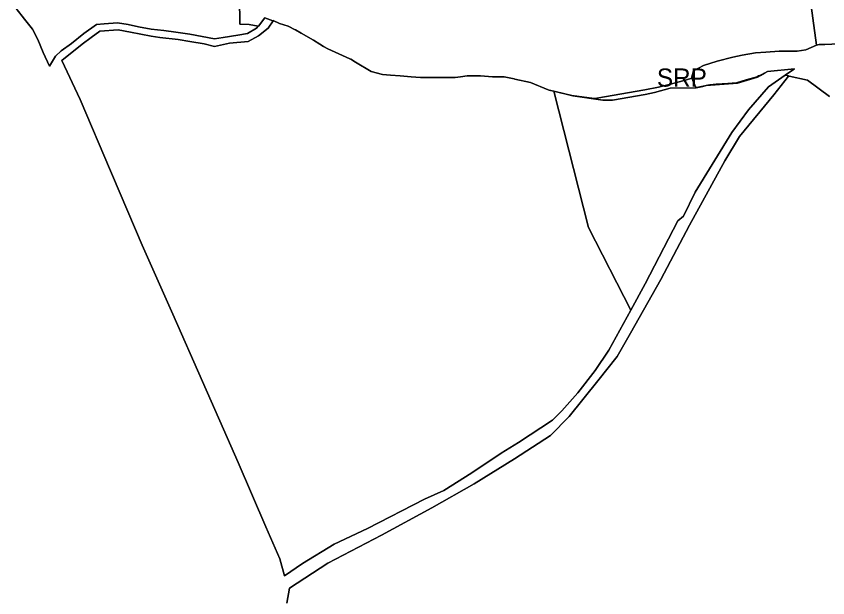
# Model space of a CAD drawing. Extents: x 598968 to 613553, y 4409678 to 4430833.
# Drawn here: x 603836 to 604372, y 4422993 to 4423377 of the extents above; entities that cross this region are included whole.
import ezdxf

# ---------------------------------------------------------------- set-up
doc = ezdxf.new("R2010")
doc.units = 0
for name, color, linetype in [('1', 7, 'Continuous'), ('Sòl Rústic Protegit', 7, 'Continuous'), ('Sòl Rústic Protegit - Alt Nivell de Protecció', 7, 'Continuous')]:
    doc.layers.add(name, color=color, linetype=linetype)

msp = doc.modelspace()

# ---------------------------------------------------------------- linework, layer by layer
at = {"layer": '1'}
for points in [[(604187.8965, 4423328.315), (604187.3001, 4423328.4602), (604175.6701, 4423333.4302), (604165.2143, 4423335.613), (604164.8717, 4423335.6986), (604158.1841, 4423337.1986), (604150.4965, 4423337.1986), (604142.4965, 4423337.6986), (604134.5049, 4423337.6986), (604133.6801, 4423337.7402), (604129.2981, 4423337.1248), (604125.8087, 4423336.6986), (604112.2461, 4423336.6986), (604102.9335, 4423336.6986), (604096.7459, 4423337.1986), (604089.4335, 4423337.6986), (604083.0583, 4423338.1986), (604077.7457, 4423338.6984), (604070.3781, 4423340.5696), (604059.9325, 4423346.8398), (604056.9331, 4423348.6984), (604056.5903, 4423348.846), (604056.2501, 4423349.0502), (604041.6959, 4423355.6918), (604038.7455, 4423357.1984), (604036.3963, 4423358.644), (604032.2101, 4423361.3902), (604024.1091, 4423365.9552), (604020.3703, 4423368.1984), (604020.1203, 4423368.1984), (604015.4327, 4423370.6984), (604009.7505, 4423372.4468), (604005.7001, 4423374.3102), (604005.6159, 4423374.1808), (604005.5255, 4423374.042), (604002.3601, 4423369.1802), (603995.9201, 4423364.2602), (603988.9801, 4423360.5502), (603976.8001, 4423359.2802), (603966.9001, 4423357.2102), (603959.9601, 4423358.9202), (603950.5301, 4423360.3902), (603942.9101, 4423361.6802), (603930.6601, 4423363.1702), (603925.0001, 4423363.9902), (603911.4001, 4423366.6102), (603903.1201, 4423368.1902), (603891.1401, 4423367.2502), (603885.3001, 4423363.1002), (603879.3201, 4423358.7902), (603865.8871, 4423347.9712), (603878.1201, 4423322.0802), (603898.0589, 4423274.956), (603899.3901, 4423271.8102), (603919.1101, 4423225.7902), (603925.1971, 4423211.9818), (603939.2201, 4423180.1702), (603958.9401, 4423135.7002), (603972.8601, 4423104.3802), (603982.5301, 4423082.3302), (604000.7001, 4423039.8002), (604009.9801, 4423018.5302), (604013.0801, 4423007.3202), (604025.0601, 4423015.4402), (604045.9401, 4423028.2002), (604067.9901, 4423038.6402), (604105.4901, 4423057.9702), (604118.2501, 4423063.7702), (604136.8201, 4423075.3702), (604156.1501, 4423088.5202), (604167.7501, 4423095.4802), (604190.1801, 4423110.1802), (604196.3601, 4423116.3602), (604206.8101, 4423128.3502), (604218.4101, 4423143.0402), (604227.3001, 4423156.5802), (604241.8121, 4423183.0322), (604213.8801, 4423237.5102), (604190.8941, 4423327.5852)], [(604343.8725, 4423338.2104), (604349.3517, 4423342.0634), (604349.9303, 4423342.4702), (604332.1401, 4423340.6702), (604330.2747, 4423339.6054), (604327.4515, 4423337.994), (604325.5001, 4423336.8802), (604312.3801, 4423333.0102), (604291.7201, 4423331.2902), (604289.4993, 4423330.8118), (604285.0801, 4423329.8602), (604284.8141, 4423329.8556), (604267.8001, 4423329.5602), (604257.5401, 4423326.7802), (604251.2401, 4423325.3402), (604229.8501, 4423321.6502), (604223.3701, 4423321.6502), (604203.4501, 4423324.5302), (604190.8941, 4423327.5852), (604213.8801, 4423237.5102), (604241.8121, 4423183.0322), (604251.2701, 4423200.2702), (604272.9301, 4423242.0402), (604276.6801, 4423245.0102), (604284.3801, 4423260.9102), (604308.4801, 4423300.4102), (604319.6801, 4423315.2102), (604332.7801, 4423330.4102)]]:
    msp.add_lwpolyline(points, close=True, dxfattribs=at)
at = {"layer": 'Sòl Rústic Protegit'}
for points in [[(604372.5549, 4423591.5102), (604361.7425, 4423573.0102), (604353.3051, 4423558.01), (604358.8051, 4423507.5098), (604361.4301, 4423476.5098), (604357.9301, 4423407.0098), (604364.5551, 4423358.01), (604366.3677, 4423358.5102), (604369.9301, 4423358.5102), (604379.3677, 4423359.01)], [(603835.8685, 4423382.1982), (603841.3685, 4423375.1982), (603846.5559, 4423368.6982), (603846.6159, 4423368.5786), (603850.0561, 4423361.6982), (603853.6185, 4423353.1982), (603857.8061, 4423344.1982), (603857.8113, 4423344.207), (603861.7435, 4423350.6982), (603865.6187, 4423354.1982), (603872.3063, 4423359.1982), (603880.5563, 4423365.6982), (603888.8689, 4423371.6982), (603893.9939, 4423372.1982), (603902.6815, 4423372.6982), (603909.7441, 4423371.6982), (603916.7443, 4423370.1984), (603925.0569, 4423368.6984), (603933.3693, 4423367.6984), (603941.2445, 4423366.6984), (603950.5571, 4423365.1984), (603958.6197, 4423363.6984), (603966.8073, 4423362.1984), (603972.4947, 4423363.1984), (603982.1823, 4423364.6984), (603988.6825, 4423365.6984), (603994.4951, 4423369.1984), (603995.6027, 4423370.5976), (603989.6885, 4423371.6036), (603983.6177, 4423372.0098), (603983.4281, 4423389.6022)], [(604014.6813, 4422989.198), (604016.3063, 4422999.198), (604041.8067, 4423015.6982), (604077.0571, 4423034.1982), (604110.3701, 4423052.1982), (604138.3079, 4423068.1984), (604165.1207, 4423084.6984), (604188.8085, 4423100.1984), (604201.0587, 4423112.6984), (604220.0591, 4423136.1986), (604232.8091, 4423152.1986), (604241.5593, 4423167.6986), (604261.6847, 4423203.1986), (604280.5601, 4423239.1986), (604304.0605, 4423281.6988), (604313.6855, 4423297.6988), (604336.3735, 4423325.1988), (604345.9421, 4423337.6276), (604345.9985, 4423337.6988), (604344.1861, 4423338.1988), (604343.8725, 4423338.2104), (604332.7801, 4423330.4102), (604319.6801, 4423315.2102), (604308.4801, 4423300.4102), (604284.3801, 4423260.9102), (604276.6801, 4423245.0102), (604272.9301, 4423242.0402), (604251.2701, 4423200.2702), (604241.8121, 4423183.0322), (604227.3001, 4423156.5802), (604218.4101, 4423143.0402), (604206.8101, 4423128.3502), (604196.3601, 4423116.3602), (604190.1801, 4423110.1802), (604167.7501, 4423095.4802), (604156.1501, 4423088.5202), (604136.8201, 4423075.3702), (604118.2501, 4423063.7702), (604105.4901, 4423057.9702), (604067.9901, 4423038.6402), (604045.9401, 4423028.2002), (604025.0601, 4423015.4402), (604013.0801, 4423007.3202), (604009.9801, 4423018.5302), (604000.7001, 4423039.8002), (603982.5301, 4423082.3302), (603972.8601, 4423104.3802), (603958.9401, 4423135.7002), (603939.2201, 4423180.1702), (603925.1971, 4423211.9818), (603919.1101, 4423225.7902), (603899.3901, 4423271.8102), (603898.0589, 4423274.956), (603878.1201, 4423322.0802), (603865.8871, 4423347.9712), (603879.3201, 4423358.7902), (603885.3001, 4423363.1002), (603891.1401, 4423367.2502), (603903.1201, 4423368.1902), (603911.4001, 4423366.6102), (603925.0001, 4423363.9902), (603930.6601, 4423363.1702), (603942.9101, 4423361.6802), (603950.5301, 4423360.3902), (603959.9601, 4423358.9202), (603966.9001, 4423357.2102), (603976.8001, 4423359.2802), (603988.9801, 4423360.5502), (603995.9201, 4423364.2602), (604002.3601, 4423369.1802), (604005.5255, 4423374.042), (604005.3695, 4423374.1036), (604000.0577, 4423376.1984), (603995.8075, 4423370.6984), (603995.6825, 4423370.6984), (603995.6027, 4423370.5976), (603994.4951, 4423369.1984), (603988.6825, 4423365.6984), (603982.1823, 4423364.6984), (603972.4947, 4423363.1984), (603966.8073, 4423362.1984), (603958.6197, 4423363.6984), (603950.5571, 4423365.1984), (603941.2445, 4423366.6984), (603933.3693, 4423367.6984), (603925.0569, 4423368.6984), (603916.7443, 4423370.1984), (603909.7441, 4423371.6982), (603902.6815, 4423372.6982), (603893.9939, 4423372.1982), (603888.8689, 4423371.6982), (603880.5563, 4423365.6982), (603872.3063, 4423359.1982), (603865.6187, 4423354.1982), (603861.7435, 4423350.6982), (603857.8113, 4423344.207), (603857.8061, 4423344.1982), (603853.6185, 4423353.1982), (603850.0561, 4423361.6982), (603846.6159, 4423368.5786), (603846.5559, 4423368.6982), (603841.3685, 4423375.1982), (603835.8685, 4423382.1982)], [(604373.1177, 4423324.0102), (604358.5549, 4423335.0102), (604346.3675, 4423337.5102), (604345.9421, 4423337.6276), (604336.3735, 4423325.1988), (604313.6855, 4423297.6988), (604304.0605, 4423281.6988), (604280.5601, 4423239.1986), (604261.6847, 4423203.1986), (604241.5593, 4423167.6986), (604232.8091, 4423152.1986), (604220.0591, 4423136.1986), (604201.0587, 4423112.6984), (604188.8085, 4423100.1984), (604165.1207, 4423084.6984), (604138.3079, 4423068.1984), (604110.3701, 4423052.1982), (604077.0571, 4423034.1982), (604041.8067, 4423015.6982), (604016.3063, 4422999.198), (604014.6813, 4422989.198)]]:
    msp.add_lwpolyline(points, dxfattribs=at)
msp.add_lwpolyline([(604190.8941, 4423327.5852), (604203.4501, 4423324.5302), (604223.3701, 4423321.6502), (604229.8501, 4423321.6502), (604251.2401, 4423325.3402), (604257.5401, 4423326.7802), (604267.8001, 4423329.5602), (604284.8141, 4423329.8556), (604285.0801, 4423329.8602), (604289.4993, 4423330.8118), (604291.7201, 4423331.2902), (604312.3801, 4423333.0102), (604325.5001, 4423336.8802), (604327.4515, 4423337.994), (604330.2747, 4423339.6054), (604327.5585, 4423338.197), (604326.7463, 4423337.8372), (604326.1233, 4423337.6988), (604325.3109, 4423337.1988), (604317.9983, 4423335.1988), (604311.6857, 4423333.1988), (604305.8961, 4423332.731), (604298.1851, 4423332.2194), (604298.1815, 4423332.219), (604293.9657, 4423331.782), (604293.1855, 4423331.6988), (604292.6493, 4423331.5846), (604285.4387, 4423330.0654), (604285.2833, 4423330.0578), (604284.7481, 4423330.0316), (604282.1229, 4423336.1988), (604278.5405, 4423335.2162), (604268.0271, 4423332.3326), (604260.2477, 4423330.1988), (604251.1863, 4423328.5767), (604219.3673, 4423322.9822), (604217.5599, 4423322.6986), (604202.9971, 4423324.6986), (604192.8227, 4423327.2498), (604187.8965, 4423328.315)], close=True, dxfattribs=at)
at = {"layer": 'Sòl Rústic Protegit - Alt Nivell de Protecció'}
for points in [[(603983.4281, 4423389.6022), (603983.6177, 4423372.0098), (603989.6885, 4423371.6036), (603995.6027, 4423370.5976), (603995.6825, 4423370.6984), (603995.8075, 4423370.6984), (604000.0577, 4423376.1984), (604005.3695, 4423374.1036), (604005.5255, 4423374.042), (604005.6159, 4423374.1808), (604005.7001, 4423374.3102), (604009.7505, 4423372.4468), (604015.4327, 4423370.6984), (604020.1203, 4423368.1984), (604020.3703, 4423368.1984), (604024.1091, 4423365.9552), (604032.2101, 4423361.3902), (604036.3963, 4423358.644), (604038.7455, 4423357.1984), (604041.6959, 4423355.6918), (604056.2501, 4423349.0502), (604056.5903, 4423348.846), (604056.9331, 4423348.6984), (604059.9325, 4423346.8398), (604070.3781, 4423340.5696), (604077.7457, 4423338.6984), (604083.0583, 4423338.1986), (604089.4335, 4423337.6986), (604096.7459, 4423337.1986), (604102.9335, 4423336.6986), (604112.2461, 4423336.6986), (604125.8087, 4423336.6986), (604129.2981, 4423337.1248), (604133.6801, 4423337.7402), (604134.5049, 4423337.6986), (604142.4965, 4423337.6986), (604150.4965, 4423337.1986), (604158.1841, 4423337.1986), (604164.8717, 4423335.6986), (604165.2143, 4423335.613), (604175.6701, 4423333.4302), (604187.3001, 4423328.4602), (604187.8965, 4423328.315), (604192.8227, 4423327.2498), (604202.9971, 4423324.6986), (604217.5599, 4423322.6986), (604219.3673, 4423322.9822), (604251.1863, 4423328.5767), (604260.2477, 4423330.1988), (604268.0271, 4423332.3326), (604278.5405, 4423335.2162), (604282.1229, 4423336.1988), (604282.1801, 4423337.01), (604283.1801, 4423341.01), (604289.9301, 4423344.51), (604298.8051, 4423347.51), (604309.1801, 4423350.01), (604315.4301, 4423351.51), (604324.2427, 4423353.01), (604330.9927, 4423353.51), (604339.8677, 4423354.01), (604346.1177, 4423354.01), (604351.8051, 4423354.01), (604357.4927, 4423355.01), (604364.5551, 4423358.01), (604357.9301, 4423407.0098)], [(604379.3677, 4423359.01), (604369.9301, 4423358.5102), (604366.3677, 4423358.5102), (604364.5551, 4423358.01), (604357.4927, 4423355.01), (604351.8051, 4423354.01), (604346.1177, 4423354.01), (604339.8677, 4423354.01), (604330.9927, 4423353.51), (604324.2427, 4423353.01), (604315.4301, 4423351.51), (604309.1801, 4423350.01), (604298.8051, 4423347.51), (604289.9301, 4423344.51), (604283.1801, 4423341.01), (604282.1801, 4423337.01), (604282.1229, 4423336.1988), (604284.7481, 4423330.0316), (604285.2833, 4423330.0578), (604285.4387, 4423330.0654), (604292.6493, 4423331.5846), (604293.1855, 4423331.6988), (604293.9657, 4423331.782), (604298.1815, 4423332.219), (604298.1851, 4423332.2194), (604305.8961, 4423332.731), (604311.6857, 4423333.1988), (604317.9983, 4423335.1988), (604325.3109, 4423337.1988), (604326.1233, 4423337.6988), (604326.7463, 4423337.8372), (604327.5585, 4423338.197), (604330.2747, 4423339.6054), (604332.1401, 4423340.6702), (604349.9303, 4423342.4702), (604349.3517, 4423342.0634), (604343.8725, 4423338.2104), (604344.1861, 4423338.1988), (604345.9985, 4423337.6988), (604345.9421, 4423337.6276), (604346.3675, 4423337.5102), (604358.5549, 4423335.0102), (604373.1177, 4423324.0102)]]:
    msp.add_lwpolyline(points, dxfattribs=at)

# ---------------------------------------------------------------- texts
at = {"layer": 'Sòl Rústic Protegit'}
msp.add_text('SRP', height=12, dxfattribs=at).set_placement((604259.0856, 4423330.6278))

doc.saveas('drawing.dxf')
